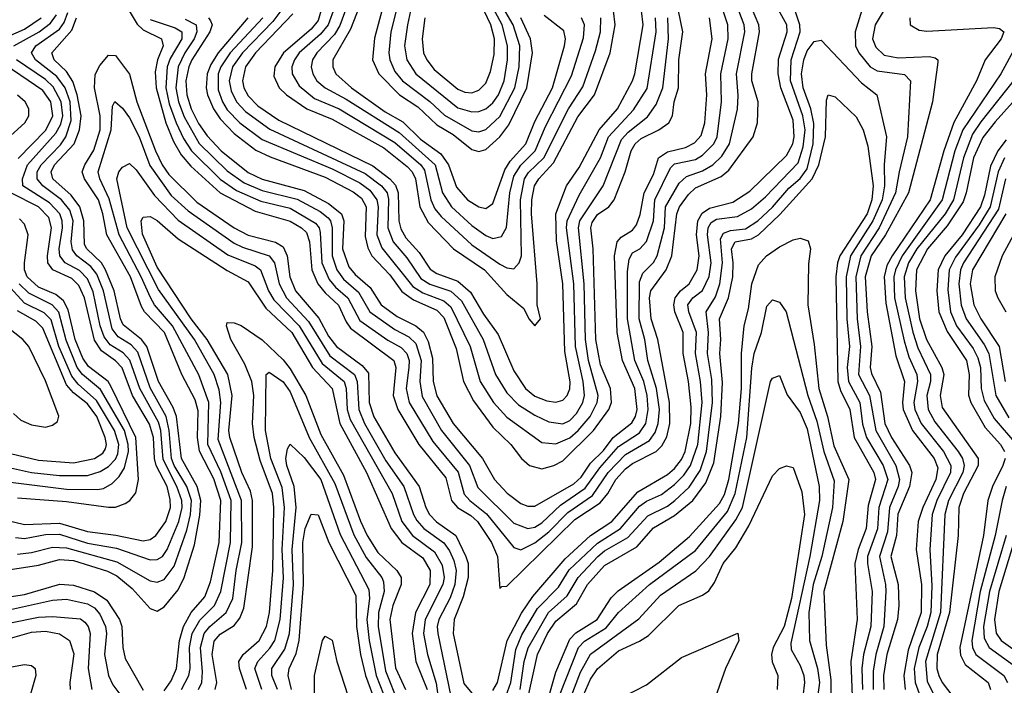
# Model space of a CAD drawing. Header units: inches. Extents: x 501365 to 657855, y 482276 to 547543.
# Tile 470 of 656: x 575536 to 578354, y 523742 to 525645. Entities that reach past the tile are written whole.
import ezdxf

# ---------------------------------------------------------------- set-up
doc = ezdxf.new("R2010")
doc.units = ezdxf.units.IN
doc.header["$MEASUREMENT"] = 0
doc.layers.add('A5572', color=7, linetype='Continuous')

msp = doc.modelspace()

# ---------------------------------------------------------------- linework, layer by layer
at = {"layer": 'A5572', "color": 5}
for points, elevation in [([(576534.2, 525750), (576482.6, 525617.4), (576431.9, 525530), (576432, 525510), (576440.9, 525490), (576485.8, 525450), (576581.6, 525381.6), (576632.5, 525352.5), (576683.2, 525303.2), (576741.7, 525261.7), (576763.2, 525230), (576786.3, 525166.3), (576817.2, 525130), (576850, 525109.4), (576870, 525105.4), (576890, 525118.9), (576924.4, 525215.6), (576939.8, 525240.2), (576984.7, 525290), (577010, 525354.2), (577060.7, 525450), (577095.3, 525570), (577097.9, 525590), (577093.1, 525613.1), (577037, 525657)], 2780), ([(578056, 525750), (577984.1, 525630), (577976.9, 525590), (577985.9, 525565.9), (578010, 525543.8), (578050, 525535.6), (578139.2, 525539.2), (578155.6, 525535.6), (578163.1, 525530), (578163.6, 525523.6), (578148.1, 525410), (578079.7, 525150), (578014, 525030), (577972.3, 524970), (577955.5, 524910), (577960.8, 524810), (577974.2, 524710), (577970.2, 524650), (577973.5, 524633.5), (577999.7, 524579.7), (578012.1, 524490), (578031.1, 524450), (578082.3, 524370), (578088.9, 524350), (578082.7, 524310), (578049.4, 524230.6), (578045.4, 524170), (578029.4, 524110), (578050.2, 524030), (578051.5, 523970), (578048.2, 523930), (578018, 523830), (578008.2, 523770), (578009, 523730)], 2480), ([(576415.2, 525730), (576390, 525642.3), (576370, 525617.8), (576291.4, 525550), (576266.5, 525510), (576263.8, 525483.8), (576278.5, 525450), (576299.9, 525430), (576358.3, 525390), (576430, 525360.8), (576578.6, 525278.6), (576644.9, 525224.9), (576659.4, 525210), (576669.2, 525190), (576681.4, 525110), (576705.3, 525065.3), (576777.5, 524990), (576866.3, 524930), (576930, 524859.1), (576978.8, 524818.8), (576993.1, 524790), (577010, 524769.1), (577026.9, 524790), (577017.4, 524830), (577017.2, 524890), (577001.1, 525090), (577001.6, 525130), (577008.9, 525170), (577021.5, 525190), (577064, 525236), (577133.2, 525366.8), (577180.6, 525430), (577226, 525550), (577240.5, 525630), (577235.3, 525670)], 2720), ([(576455, 525730), (576418.9, 525630), (576396.9, 525603.1), (576336.4, 525550), (576322.3, 525530), (576315.3, 525510), (576316.1, 525490), (576336.1, 525456.1), (576379.5, 525419.5), (576450, 525389.6), (576610, 525293.8), (576683.8, 525230), (576694.5, 525214.5), (576712.4, 525130), (576724.5, 525104.5), (576742.3, 525082.3), (576830, 525001.3), (576910, 524946.1), (576930, 524935), (576950, 524932.1), (576965.2, 524950), (576971.8, 524970), (576969, 525130), (576980.6, 525190), (576992.5, 525207.5), (577035.9, 525250), (577106.2, 525390), (577147.3, 525452.7), (577184, 525556), (577198, 525610), (577199.3, 525650)], 2740), ([(576489.2, 525730), (576452, 525628), (576437.4, 525602.6), (576386.1, 525550), (576374.3, 525530), (576370.4, 525510), (576374.8, 525490), (576386.1, 525470), (576410.1, 525450), (576470, 525417.9), (576622.3, 525322.4), (576725.1, 525230), (576745.7, 525150), (576772.1, 525110), (576830, 525056.5), (576870, 525027.4), (576890, 525019.4), (576915.1, 525024.9), (576929.7, 525050.3), (576939.2, 525150), (576950, 525197), (576970, 525228.9), (577010.9, 525270), (577040.7, 525339.3), (577115.6, 525484.4), (577150, 525593.1), (577152.8, 525630), (577144, 525650)], 2760), ([(576613.1, 525670), (576598.1, 525610), (576592.1, 525550), (576595, 525530), (576610, 525497), (576631.7, 525470), (576710, 525410.7), (576751.8, 525371.8), (576830, 525327.5), (576850, 525324.5), (576870, 525330.6), (576910, 525368), (576953.2, 525450), (576965.2, 525510), (576967, 525570), (576948.3, 525630), (576912.3, 525692.3)], 2840), ([(576654.9, 525670), (576645.7, 525630), (576637.6, 525570), (576644.1, 525530), (576670.1, 525490), (576790, 525393.3), (576830, 525381), (576850, 525382.4), (576870, 525390), (576890, 525406.7), (576906, 525430), (576923, 525470), (576932.5, 525530), (576932.2, 525570), (576917.3, 525630), (576884.5, 525690)], 2860), ([(576695.8, 525650), (576688.3, 525590), (576692.1, 525550), (576701.1, 525530), (576722.4, 525502.4), (576790, 525446.6), (576810, 525437.6), (576830, 525436.2), (576850, 525443.3), (576870, 525463.6), (576883.5, 525496.5), (576894.4, 525545.6), (576894.9, 525590), (576884.7, 525630), (576855.5, 525690)], 2880), ([(576890, 523726.7), (576903.4, 523750), (576930.7, 523870), (576972.2, 523947.8), (577004.8, 523995.2), (577096.8, 524103.2), (577169.5, 524170.5), (577230.2, 524210), (577305.5, 524294.5), (577390, 524344.6), (577410, 524361.2), (577430, 524387.2), (577440.5, 524410), (577456.4, 524490), (577457.4, 524537.4), (577450, 524610), (577434.5, 524690), (577434.5, 524750), (577410.5, 524810), (577407.7, 524830), (577411.5, 524850), (577427.5, 524870), (577452.2, 524890), (577474.9, 524930), (577480.1, 524970), (577473.3, 525030), (577477.2, 525070), (577488.8, 525091.2), (577510, 525105.6), (577577.3, 525122.7), (577625.4, 525154.6), (577730, 525256.7), (577748.1, 525290), (577752.8, 525310), (577750, 525357.4), (577714.1, 525450), (577706.9, 525490), (577707.6, 525532.4), (577732.5, 525610), (577731.1, 525630), (577687.9, 525710)], 2480), ([(577957, 525710), (577927.2, 525610), (577927.9, 525570), (577937.4, 525550), (577970, 525510.4), (577990, 525498.2), (578067.9, 525487.9), (578084.9, 525470), (578077, 525310), (578052.5, 525210), (578042.7, 525150), (577995.6, 525050), (577943.2, 524970), (577928.9, 524910), (577933, 524790), (577942.5, 524710), (577936.2, 524630), (577967.9, 524570), (577985.6, 524470), (578043.1, 524370), (578054.1, 524330), (578050.2, 524310), (578025, 524250), (578019.2, 524180.8), (577996.1, 524110), (578014.1, 524030), (578014.7, 524010), (578008.7, 523910), (577985.9, 523830), (577978.2, 523781.8), (577978.4, 523730)], 2460), ([(575519.1, 525570), (575591.6, 525610), (575624.7, 525635.3), (575641.2, 525658.8)], 2560), ([(575530, 524116.8), (575570, 524121.5), (575630, 524136.8), (575670, 524134.9), (575814.3, 524094.3), (575910, 524040.6), (575930, 524036.5), (575950, 524044.5), (575977.8, 524082.2), (576014.5, 524185.5), (576024.9, 524230), (576027.7, 524270), (576014.9, 524310), (575978.3, 524370), (575970.9, 524390), (575964.2, 524470), (575955.6, 524510), (575910, 524592), (575874, 524694), (575854.8, 524714.8), (575818.2, 524738.2), (575801.3, 524761.3), (575775.9, 524870), (575756.9, 524916.9), (575739.6, 524939.6), (575699.4, 524970), (575686.9, 524986.9), (575683.9, 525010), (575689.6, 525070), (575679.8, 525099.8), (575655.9, 525130), (575602.1, 525170), (575585.8, 525190), (575586.3, 525210), (575597.6, 525230), (575652.6, 525287.4), (575668.6, 525310), (575683.6, 525356.4), (575680.6, 525410), (575666.4, 525450), (575642.5, 525482.5), (575581.1, 525530), (575570.2, 525550), (575582.4, 525570), (575650, 525618), (575663.1, 525636.9), (575674.2, 525665.8)], 2540), ([(575849.8, 525669.8), (575872, 525632), (575890, 525615.5), (575942.1, 525590), (575946.5, 525570), (575930.9, 525530), (575923.9, 525496.1), (575926.7, 525450), (575954.5, 525350), (575976.8, 525296.8), (575998.6, 525258.6), (576026.1, 525226.1), (576110.3, 525150), (576210, 525097.6), (576310, 525068.7), (576343, 525050), (576356.7, 525036.7), (576365.8, 525010), (576372.1, 524930), (576389.3, 524890), (576410, 524863.8), (576448.2, 524828.2), (576470, 524780.6), (576482.9, 524762.9), (576607.1, 524670), (576612.5, 524650), (576604.8, 524570), (576618.6, 524530), (576678.5, 524430), (576755.4, 524335.4), (576771.7, 524270), (576788.7, 524250), (576827.2, 524227.2), (576846, 524210), (576886.2, 524150), (576903.4, 524110), (576910, 524018.4), (576915.7, 524024.3), (576930, 524025.5), (577124.6, 524215.4), (577196.8, 524263.2), (577219.5, 524290), (577242.5, 524330), (577270, 524360.9), (577290, 524376.1), (577357.1, 524410), (577373.9, 524426.1), (577387.6, 524452.4), (577396.6, 524490), (577395.3, 524550), (577362.3, 524730), (577343.1, 524790), (577338.6, 524850), (577341.9, 524870), (577386, 524930), (577402.5, 524970), (577416.7, 525090), (577423.9, 525110), (577450, 525145.5), (577470, 525164), (577543.9, 525196.1), (577565.6, 525214.4), (577634.8, 525310), (577647.6, 525350), (577649.1, 525410), (577631.2, 525470), (577631, 525490), (577652.8, 525610), (577651.2, 525630), (577630, 525679.9)], 2520), ([(575910, 525645), (575981.2, 525621.2), (576000.1, 525610), (575999.8, 525590), (575966.4, 525533.6), (575958.1, 525510), (575954.6, 525450), (575964.4, 525404.4), (575983.8, 525350), (576004.9, 525304.9), (576027.6, 525270), (576110, 525189.2), (576156.7, 525156.7), (576226.1, 525126.1), (576310, 525106.1), (576383, 525063), (576393.1, 525050), (576396.2, 525036.2), (576400.9, 524950), (576421.8, 524901.8), (576440, 524880), (576475.2, 524850), (576510, 524785.2), (576590, 524728.3), (576627.4, 524707.4), (576643.7, 524690), (576650.4, 524670), (576650.2, 524650.2), (576641.7, 524590), (576651.1, 524550), (576718.9, 524438.9), (576790.8, 524350.8), (576808.2, 524288.2), (576824, 524270), (576871.6, 524231.6), (576950, 524135.4), (576970, 524129.1), (577010, 524148.7), (577050, 524180.9), (577104.4, 524235.6), (577175.5, 524284.5), (577220.4, 524350), (577270, 524401.8), (577338.4, 524441.6), (577355.1, 524464.9), (577363.2, 524490), (577366.6, 524530), (577358.9, 524590), (577334, 524670), (577324.7, 524730), (577308.5, 524790), (577310, 524895.2), (577319.7, 524920.3), (577350, 524950.5), (577360.6, 524970), (577381.4, 525050), (577384.4, 525110), (577422.9, 525177.1), (577443.9, 525196.1), (577490, 525212.9), (577519.4, 525230), (577545.7, 525254.3), (577567.4, 525290), (577590.7, 525389.3), (577592.3, 525427.7), (577587, 525490), (577611.2, 525610), (577609.5, 525630), (577594.3, 525670)], 2540), ([(576010, 525646.8), (576040.9, 525630), (576043.5, 525610), (576035.5, 525590), (576008.5, 525550), (575989.3, 525510), (575982.8, 525450), (575990.8, 525410), (576007, 525367), (576050, 525291.3), (576130, 525213.1), (576178.6, 525178.6), (576230, 525156.6), (576330, 525132), (576396.2, 525096.2), (576418.5, 525078.5), (576425.4, 525070), (576430.2, 525050), (576430, 524970), (576443.8, 524930), (576462.9, 524902.9), (576506.1, 524866.1), (576537.8, 524810), (576610, 524759.2), (576650, 524738.4), (576670, 524718.7), (576685.3, 524670), (576680.8, 524610), (576687.5, 524567.5), (576743.2, 524470), (576823.5, 524370), (576847.3, 524307.3), (576950, 524205.5), (576990, 524189.8), (577010, 524194.3), (577030, 524206.1), (577083.3, 524256.7), (577154.2, 524305.7), (577196.3, 524363.7), (577250, 524424.7), (577310, 524463.5), (577327.7, 524490), (577334.6, 524530), (577332.1, 524570), (577322, 524610), (577296.7, 524670), (577275.6, 524790), (577275.5, 524924.5), (577280, 524960), (577290, 524978.2), (577310.4, 524989.6), (577330, 525011.1), (577349.4, 525070), (577353.5, 525130), (577398.9, 525221.1), (577410, 525232.7), (577470, 525245.3), (577490, 525257.1), (577522.7, 525290), (577531.6, 525310), (577544.6, 525410), (577542.4, 525490), (577564, 525590), (577562.6, 525630), (577548.8, 525670)], 2560), ([(576188.7, 525650), (576104.6, 525550), (576083.4, 525516.6), (576072.9, 525490), (576069.4, 525450), (576073.6, 525430), (576090.8, 525390), (576110, 525361.7), (576150, 525319.4), (576211.9, 525271.9), (576252.5, 525252.5), (576410, 525194.7), (576490, 525153.1), (576514.1, 525134.1), (576528, 525110), (576524.9, 525024.9), (576532.3, 524992.3), (576543.5, 524970), (576595.2, 524915.2), (576630, 524867.5), (576663.5, 524843.5), (576730, 524814.4), (576750, 524793), (576785.1, 524705.1), (576806.1, 524610), (576835.1, 524555.1), (576890, 524479.9), (576942, 524430), (576972, 524390), (576995, 524370), (577030, 524361.1), (577064.5, 524370), (577090, 524383.9), (577178.1, 524470), (577221.8, 524530), (577229.3, 524550), (577226.4, 524590), (577198.2, 524658.2), (577184.9, 524730), (577177.5, 524990), (577170.9, 525050), (577174.8, 525065.1), (577190, 525087.4), (577221.8, 525110), (577237.3, 525130), (577268.7, 525210), (577285.5, 525270), (577297.2, 525290), (577314.8, 525305.2), (577365.6, 525330), (577394.2, 525350), (577404.4, 525370), (577409, 525410), (577421.2, 525450), (577422.6, 525530), (577433.7, 525610), (577421.3, 525670)], 2620), ([(576283.5, 525670), (576260.2, 525639.8), (576174, 525550), (576145.6, 525510), (576135.8, 525470), (576141.2, 525441.2), (576156.3, 525410), (576182.3, 525382.3), (576251.9, 525331.9), (576525, 525205), (576572, 525170), (576587.4, 525150), (576591.9, 525131.9), (576589.7, 525050), (576604.5, 525010), (576643.8, 524963.8), (576684.5, 524904.5), (576710, 524888.8), (576770, 524868.8), (576800.7, 524840.7), (576862, 524730), (576898.2, 524630), (576930, 524577.7), (576963.7, 524543.7), (577010, 524513.9), (577050, 524495), (577090, 524489), (577110, 524498.9), (577130, 524518.9), (577148.1, 524550), (577152.9, 524570), (577148.7, 524610), (577126.9, 524710), (577121.5, 524890), (577101.2, 525050), (577102.9, 525070), (577137.2, 525142.8), (577197.8, 525250), (577221.1, 525310), (577292.4, 525387.6), (577331.5, 525448.5), (577357.2, 525610), (577356, 525650)], 2660), ([(576318.1, 525661.9), (576211, 525550), (576182.6, 525510), (576173.8, 525470), (576178, 525450), (576190, 525426.8), (576218.1, 525398.1), (576277.6, 525357.6), (576546.9, 525226.9), (576595.3, 525190), (576611.4, 525171.4), (576618.9, 525150), (576621, 525070), (576627.1, 525047.1), (576641.5, 525021.5), (576679.1, 524979.1), (576711.2, 524931.2), (576730, 524919.2), (576790, 524897.7), (576825.8, 524865.8), (576863.2, 524803.2), (576905, 524745), (576950, 524641), (576983.6, 524590), (577010, 524568), (577045.1, 524554.9), (577070, 524551.5), (577090, 524557.2), (577102.8, 524570), (577110.4, 524589.6), (577111, 524609), (577096.6, 524696.6), (577090.6, 524890), (577072.3, 525012.3), (577070, 525090.2), (577100.6, 525170), (577137.3, 525222.7), (577194.8, 525330), (577247, 525390), (577289.6, 525470.4), (577296.5, 525490), (577320.5, 525630), (577315.1, 525670)], 2680), ([(576572.4, 525670), (576551.9, 525591.9), (576545.9, 525530), (576563.7, 525490), (576623.3, 525430), (576675.5, 525395.5), (576730, 525343.9), (576776.3, 525316.3), (576830, 525273.5), (576850, 525267.8), (576870, 525273.9), (576910, 525309.5), (576935.8, 525344.2), (576987.6, 525450), (577003.9, 525550), (576997.8, 525590), (576969.8, 525650)], 2820), ([(576927.2, 523710), (576941.5, 523750), (576956.1, 523843.9), (576973.5, 523886.5), (577018.4, 523961.6), (577077.6, 524022.4), (577108.6, 524071.4), (577190, 524148), (577255, 524190), (577310, 524253.5), (577330, 524268.4), (577372.5, 524287.5), (577410, 524315.8), (577437.1, 524342.9), (577455.5, 524370), (577476.5, 524430), (577488.7, 524550), (577484.5, 524610), (577469.6, 524690), (577472.6, 524750), (577450.7, 524810), (577448.2, 524830), (577462.3, 524850), (577490, 524870.4), (577509, 524911), (577515, 524950), (577504.2, 525030), (577506.2, 525050), (577515.3, 525064.7), (577530, 525074.2), (577590, 525082), (577630, 525103.8), (577670, 525138.3), (577764.1, 525235.9), (577778.6, 525281.4), (577783.7, 525330), (577777, 525370), (577741.5, 525470), (577743.8, 525530), (577769.3, 525610), (577768.9, 525630), (577755.5, 525670)], 2460), ([(575486.7, 525590), (575550, 525618), (575598.1, 525650)], 2580), ([(575510, 524072.7), (575590, 524085.4), (575650, 524101.7), (575690, 524098.1), (575787.6, 524067.6), (575814.4, 524054.4), (575858.5, 524018.5), (575910, 523961.3), (575930, 523953.3), (575950, 523965.8), (575990, 524015.1), (576006.8, 524050), (576036.2, 524143.8), (576051.7, 524228.3), (576054.4, 524270), (576044.3, 524310), (575999.1, 524390), (575985.2, 524510), (575975.6, 524535.6), (575933.3, 524610), (575900.5, 524710), (575885.1, 524730), (575832.5, 524772.5), (575824.3, 524790), (575806.7, 524870), (575782.2, 524930), (575770, 524950), (575728, 524990), (575722, 525002), (575719.5, 525070), (575708.2, 525110), (575683.5, 525143.5), (575631.1, 525190), (575626.4, 525210), (575636.2, 525230), (575692.5, 525290), (575707.8, 525330), (575711.7, 525370), (575701.1, 525430), (575687.9, 525467.9), (575670, 525496.7), (575634.9, 525530), (575627.8, 525550), (575685.5, 525614.5), (575699.1, 525650)], 2520), ([(576076.8, 525650), (576081.8, 525641.8), (576086.6, 525630), (576080.1, 525610), (576029.1, 525530), (576020.1, 525510), (576011.8, 525470), (576014.2, 525430), (576027.3, 525390), (576047.9, 525347.9), (576072.4, 525312.4), (576112.3, 525270), (576190, 525207.7), (576230, 525188.6), (576350, 525156.2), (576419.5, 525119.5), (576457.5, 525090), (576463.5, 525070), (576460.4, 524990), (576478.5, 524938.5), (576496.1, 524916.1), (576538.9, 524878.9), (576570.6, 524830), (576616.2, 524796.2), (576670, 524769.8), (576691.9, 524751.9), (576705, 524725), (576717.4, 524677.4), (576719.6, 524610), (576730, 524569.6), (576776.9, 524490), (576860.1, 524390), (576895.2, 524330), (576931.1, 524291.1), (576970, 524261.3), (576990, 524253.5), (577010, 524253.9), (577122.2, 524317.8), (577142.8, 524337.2), (577170, 524377.3), (577206.9, 524413.1), (577234.9, 524450), (577288.2, 524491.8), (577298.7, 524510), (577302.9, 524530), (577296, 524590), (577261.2, 524670), (577245.9, 524750), (577238.5, 524970), (577245.9, 525010), (577257.3, 525022.7), (577290, 525043.3), (577301.3, 525058.7), (577312, 525088), (577323.4, 525150), (577350, 525202.4), (577364.3, 525250), (577390, 525267.4), (577441, 525279), (577467.4, 525292.6), (577485.8, 525314.2), (577496.6, 525350), (577502.5, 525430), (577498.8, 525490), (577518, 525590), (577510, 525650)], 2580), ([(576232.3, 525650), (576138.7, 525550), (576111.4, 525510), (576104.1, 525490), (576104.1, 525444.1), (576116.1, 525410), (576130, 525386.9), (576165.8, 525350), (576230, 525302.7), (576430, 525218.2), (576510, 525178.7), (576537.8, 525157.8), (576558.2, 525130), (576561.6, 525110), (576558.5, 525030), (576572.7, 524992.7), (576661.6, 524881.6), (576690, 524863.6), (576750, 524841), (576770, 524823.7), (576825.5, 524710), (576854, 524610), (576892.4, 524550), (576930, 524508.4), (577030, 524435.5), (577070, 524432.4), (577110, 524449.6), (577134.7, 524470), (577168.5, 524510), (577188.4, 524550), (577191.6, 524570), (577164, 524670), (577155, 524730), (577151.2, 524890), (577134.9, 525050), (577139.2, 525070), (577206.1, 525170), (577257.9, 525302.1), (577277.2, 525322.8), (577333.1, 525366.9), (577357.5, 525402.5), (577376.7, 525450), (577392.5, 525590), (577390.5, 525650)], 2640), ([(578083.6, 525650), (578084.3, 525630), (578110, 525614.6), (578131.8, 525611.8), (578323, 525623), (578339.7, 525619.7), (578352.8, 525610), (578344.6, 525590), (578299.4, 525530), (578273.7, 525470), (578208.9, 525351.1), (578180.3, 525270), (578141.7, 525130), (578032.4, 524970), (578017.8, 524942.2), (578009.5, 524910), (578014.3, 524834.3), (578043.7, 524683.7), (578068.5, 524610), (578062.3, 524550), (578064.4, 524530), (578091.3, 524470), (578152.9, 524390), (578163.5, 524363.5), (578158, 524330), (578120.4, 524250), (578107.3, 524210), (578101.2, 524130), (578117.1, 524030), (578115.9, 523950), (578078.2, 523841.8), (578066.4, 523770), (578070.4, 523730)], 2520), ([(578420.1, 525630), (578343.6, 525490), (578234.8, 525330), (578211.7, 525270), (578176, 525130), (578061.8, 524970), (578041.9, 524930), (578037.7, 524910), (578039.4, 524850), (578067, 524727), (578080.8, 524680.8), (578103.7, 524630), (578105.4, 524610), (578094.4, 524550), (578097.9, 524530), (578116.1, 524490), (578180.1, 524410), (578200.9, 524370), (578199.6, 524350), (578161.1, 524270), (578147.6, 524230), (578140.9, 524130), (578146.4, 524026.4), (578143.7, 523950), (578132.9, 523910), (578108.8, 523850), (578096.1, 523790), (578098.7, 523750), (578121, 523690)], 2540), ([(576968, 523730), (576980, 523810), (576990.8, 523849.2), (577049, 523950), (577102.9, 523997.1), (577133.9, 524050), (577190.6, 524110), (577210, 524126.2), (577276.1, 524163.9), (577333.4, 524226.6), (577390, 524254.3), (577411.2, 524270), (577452.2, 524307.8), (577483.8, 524356.2), (577501.6, 524410), (577518.7, 524550), (577516.4, 524616.4), (577504.8, 524690), (577507.7, 524750), (577500.3, 524810), (577527.4, 524852.6), (577539.9, 524890), (577547.4, 524950), (577541.5, 525018.5), (577550, 525034.3), (577570, 525042.2), (577613.1, 525046.9), (577648.8, 525070), (577690, 525108.5), (577737.2, 525162.8), (577770, 525190.9), (577790, 525218.6), (577806.5, 525290), (577808.3, 525348.3), (577800.4, 525390), (577777.8, 525450), (577773.7, 525490), (577780.5, 525530), (577790, 525556.1), (577810, 525582.5), (577830, 525586.3), (577944.7, 525464.7), (577989, 525430), (578016.6, 525310), (578009.6, 525230.4), (578010.4, 525170), (578004, 525130), (577977.9, 525070), (577913.9, 524970), (577901.4, 524910), (577902.9, 524790), (577910.4, 524710), (577903.9, 524650), (577908.1, 524610), (577940, 524550), (577947.9, 524487.9), (577959.1, 524450), (578007.2, 524370), (578020, 524330), (577994.2, 524250), (577991.2, 524188.8), (577962.6, 524110), (577961.8, 524090), (577976, 524010), (577971.5, 523910), (577950.9, 523830), (577946.4, 523790), (577947.7, 523730)], 2440), ([(575950, 523725.5), (575970, 523754.3), (575985.1, 523790), (575993.4, 523870), (576005.1, 523910), (576027.3, 523950), (576065.6, 523994.4), (576082, 524038), (576106.6, 524150), (576112.1, 524270), (576092, 524332), (576050.7, 524410.7), (576044.9, 524450), (576046.5, 524526.5), (576037.9, 524557.9), (576000.2, 524630), (575950.3, 524750), (575893.2, 524810), (575884.6, 524824.6), (575853, 524910), (575785.2, 525030), (575774.6, 525090), (575761.9, 525130), (575722.1, 525190), (575715.4, 525210), (575722.5, 525230), (575748.4, 525271.6), (575766.1, 525330), (575766.1, 525370), (575750, 525450), (575752.3, 525487.7), (575765.8, 525514.2), (575790, 525543.2), (575810, 525542.4), (575850, 525489.4), (575871.6, 525410), (575924.6, 525270), (575943.8, 525230), (575962.7, 525202.7), (576043.4, 525123.4), (576150.2, 525050.2), (576190, 525029), (576268.4, 525008.4), (576290, 524995.4), (576301.5, 524970), (576308.8, 524910), (576325.6, 524870), (576391.9, 524791.9), (576420.3, 524740.3), (576443, 524710), (576516.5, 524656.5), (576534, 524634), (576536.2, 524550), (576549.7, 524509.7), (576610, 524406.6), (576679.3, 524310), (576698, 524250), (576708.8, 524230), (576728.9, 524208.9), (576784.7, 524170), (576813.1, 524110), (576819.6, 524090), (576819.9, 524050), (576805.4, 523994.6), (576779.7, 523930), (576777, 523890), (576807.1, 523747.1), (576830, 523718.8)], 2480), ([(575531.9, 525248.1), (575611, 525329), (575631.1, 525370), (575625.2, 525410), (575602.3, 525442.3), (575473.2, 525530)], 2580), ([(575524.2, 524164.2), (575550, 524161.5), (575610, 524172.5), (575650, 524173.5), (575730, 524148.3), (575813.4, 524133.4), (575910, 524100.8), (575930, 524101.2), (575945.3, 524110), (575958.4, 524130), (575992, 524210), (576001, 524250), (576000.4, 524270), (575985.6, 524310), (575946.9, 524386.9), (575940.2, 524470), (575933.9, 524493.9), (575880, 524590), (575851.1, 524671.1), (575832.2, 524692.2), (575795.4, 524715.4), (575778.2, 524738.2), (575766.7, 524770), (575746.5, 524866.5), (575730, 524904.2), (575707.7, 524927.7), (575666.8, 524950), (575651.3, 524970), (575649.5, 524990), (575658.3, 525050), (575657.7, 525070), (575650.8, 525090), (575621.5, 525121.5), (575545.6, 525170), (575543.9, 525190), (575558.9, 525230), (575640, 525320), (575653.6, 525346.4), (575659.3, 525370), (575654.9, 525410), (575632.5, 525452.5), (575610, 525473.9), (575527.2, 525530)], 2560), ([(578411.8, 525510), (578286.9, 525353.1), (578262.9, 525317.1), (578236.5, 525250), (578208.1, 525130), (578184.1, 525090), (578103.5, 524990), (578079.8, 524950), (578067.6, 524910), (578069.6, 524850), (578091.8, 524751.8), (578106.2, 524706.2), (578142.8, 524630), (578142.7, 524610), (578132.1, 524570), (578136.3, 524530), (578154.9, 524494.9), (578222, 524410), (578234.1, 524390), (578239, 524370), (578234.9, 524350), (578194.2, 524270), (578183.2, 524230), (578171.1, 523950), (578127.8, 523810), (578133.3, 523753.3), (578164.4, 523690)], 2560), ([(578468.4, 525510), (578327.1, 525352.9), (578292.2, 525307.8), (578265.8, 525250), (578244.8, 525150), (578235.5, 525124.5), (578190, 525055.4), (578133.5, 524990), (578102.8, 524930), (578099.4, 524870), (578111.3, 524790), (578130.9, 524730.9), (578175.4, 524650), (578181.1, 524630), (578170.2, 524570), (578175.6, 524535.6), (578278.6, 524390), (578279.2, 524370), (578237.3, 524290), (578223.2, 524250), (578221.9, 524170), (578196.7, 523950), (578161.3, 523830), (578160.9, 523790), (578166.1, 523770), (578176, 523750), (578206.6, 523710)], 2580), ([(575490, 525294.6), (575550.5, 525350), (575562.4, 525370), (575562.7, 525390), (575551.9, 525410), (575530, 525429.1)], 2620), ([(576991.1, 523708.9), (577017.9, 523830), (577046.6, 523890), (577070, 523925.5), (577130, 523974.7), (577161, 524030), (577210, 524084.6), (577302, 524138), (577350, 524192.2), (577410, 524227.3), (577462, 524270), (577499.7, 524320.3), (577522.2, 524377.8), (577543, 524510), (577547.2, 524607.2), (577539.5, 524690), (577543, 524730), (577539.1, 524790), (577564.9, 524850), (577576.5, 524910), (577578.2, 524950), (577572.6, 524990), (577583.6, 525010), (577630, 525018.4), (577650.1, 525029.9), (577711.8, 525088.2), (577804, 525190), (577823.4, 525230), (577841.7, 525310), (577845.2, 525414.8), (577850, 525430.2), (577870, 525424.7), (577930, 525367), (577950.2, 525330.2), (577962.8, 525282.8), (577978.5, 525170), (577974.7, 525130), (577961, 525090), (577883.4, 524970), (577876.1, 524950), (577871.4, 524910), (577877.7, 524610), (577885, 524585), (577911.7, 524530), (577924.3, 524450), (577980.6, 524350), (577984.9, 524330), (577964, 524256), (577958.8, 524190), (577935.8, 524130), (577925.8, 524090), (577932.6, 523930), (577914.7, 523810), (577918, 523710)], 2420), ([(575998.8, 523730), (576019.8, 523770), (576024.1, 523790), (576022.5, 523850), (576030, 523890), (576051.8, 523928.2), (576093.7, 523970), (576112.2, 524010), (576139.2, 524150), (576141.1, 524270), (576111.8, 524351.8), (576075, 524430), (576077.2, 524550), (576049.1, 524629.1), (575973.7, 524770), (575922.3, 524830), (575910.5, 524850.5), (575884.3, 524910), (575820.6, 525030), (575792.3, 525132.3), (575765.4, 525190), (575761.2, 525210), (575798.4, 525330), (575802.2, 525397.8), (575808.8, 525411.2), (575830, 525392.3), (575850, 525364.7), (575878.3, 525310), (575908.4, 525228.4), (575970, 525142.2), (576018.7, 525098.7), (576150, 525006.1), (576174.2, 524994.2), (576250.4, 524970), (576265.7, 524950), (576278.8, 524890), (576299.7, 524850), (576362.4, 524782.4), (576423.7, 524683.7), (576494, 524630), (576502.2, 524610), (576506.7, 524530), (576523.2, 524490), (576584, 524384), (576635.7, 524310), (576662.7, 524230), (576672.5, 524212.5), (576692.5, 524190), (576749.5, 524149.5), (576766.3, 524126.3), (576778.3, 524098.3), (576785.4, 524070), (576781.8, 524030), (576768.1, 523991.9), (576735.5, 523930), (576730.9, 523910), (576732.5, 523890), (576770, 523710)], 2460), ([(578359, 525301), (578335, 525270), (578313.9, 525226.1), (578296.8, 525143.2), (578285.6, 525110), (578233, 525030), (578183.6, 524970), (578164.8, 524930), (578161, 524870), (578166.4, 524810), (578190, 524753.6), (578245.5, 524670), (578252.8, 524630), (578251.7, 524571.7), (578258, 524550), (578299.3, 524479.3), (578342.7, 524430), (578354.4, 524410)], 2620), ([(576048.1, 523730), (576057.1, 523750), (576059.5, 523780.5), (576053.8, 523850), (576063.8, 523890), (576080, 523910), (576127.3, 523950), (576145.8, 523990), (576155.4, 524070), (576172.2, 524150), (576171.4, 524270), (576104.1, 524444.1), (576111.6, 524550), (576106.6, 524586.6), (576092.8, 524630), (576036.1, 524730), (575933.7, 524873.7), (575844.1, 525050), (575813.9, 525190), (575819.5, 525210), (575830, 525223.6), (575850, 525234), (575870, 525215.3), (575922, 525142), (575990, 525071.8), (576132.3, 524972.3), (576210, 524940.7), (576225.7, 524930), (576248.5, 524870), (576263.9, 524843.9), (576336, 524770), (576402.1, 524662.1), (576464.7, 524610), (576470.7, 524590), (576473.5, 524530), (576482.1, 524502.1), (576601.6, 524290), (576629.4, 524210), (576660.5, 524170), (576723.3, 524123.3), (576745, 524085), (576750.4, 524050), (576746.9, 524030), (576696.6, 523930), (576691.7, 523890), (576703, 523830), (576727.7, 523747.7), (576737.4, 523677.4)], 2440), ([(578354.3, 525250), (578336, 525210), (578313.4, 525110), (578281.9, 525058.1), (578213.8, 524966.2), (578195.8, 524930), (578192.2, 524872.2), (578199.9, 524810), (578217.3, 524770), (578264.6, 524704.6), (578278.2, 524678.2), (578285.2, 524650), (578287.6, 524590), (578296.4, 524556.4), (578324.4, 524504.4), (578388.4, 524430)], 2640), ([(578357.1, 525190), (578337, 525103), (578236.9, 524950), (578227.9, 524930), (578223.3, 524890), (578230, 524828.9), (578244.7, 524790), (578296.4, 524716.4), (578309.3, 524690), (578329.8, 524570), (578366.2, 524506.2)], 2660), ([(575470, 524220.2), (575550, 524201.1), (575650, 524204.9), (575730, 524181.3), (575811.1, 524171.1), (575890, 524154.7), (575910, 524158.9), (575926.2, 524170), (575954.2, 524210), (575968, 524250), (575967, 524273), (575958.3, 524310), (575926.9, 524370), (575921.7, 524390), (575919, 524450), (575908, 524488), (575859.5, 524570), (575829, 524649), (575810, 524669.4), (575770, 524698.3), (575750, 524729), (575721.3, 524850), (575705.3, 524885.3), (575685, 524905), (575631.3, 524930), (575617.2, 524950), (575615.4, 524970), (575626.9, 525050), (575619.2, 525079.2), (575589.9, 525110), (575511.2, 525150)], 2580), ([(575530, 524277.4), (575670, 524267.1), (575790, 524250.6), (575810, 524251.3), (575838.2, 524261.8), (575851.3, 524270), (575868.3, 524291.7), (575875.9, 524330), (575868.1, 524450), (575796.9, 524596.9), (575789.5, 524610), (575733.2, 524653.2), (575716.8, 524676.8), (575694.9, 524730), (575675.4, 524815.4), (575661.4, 524841.4), (575639.5, 524859.5), (575590, 524879.9), (575557.9, 524910), (575550, 524930), (575549.7, 524950), (575560.1, 525030), (575550, 525060.1), (575535.7, 525075.7)], 2620), ([(576095.6, 523730), (576100, 523750), (576087.2, 523830), (576092.3, 523867.7), (576110, 523887.9), (576150, 523912.8), (576166.5, 523933.5), (576177.8, 523962.2), (576202.6, 524137.4), (576202.3, 524270), (576196.4, 524296.4), (576171.8, 524350), (576137.4, 524450), (576135, 524470), (576144.2, 524570), (576131.5, 524630), (576072.4, 524730), (576027.1, 524790), (575930, 524936.8), (575888.1, 525031.9), (575884.1, 525070), (575890, 525080.2), (575910, 525081.8), (575930, 525070.4), (575990, 525018.2), (576130, 524927.6), (576190, 524895.6), (576240.2, 524820.2), (576314.5, 524750), (576374.5, 524650), (576430, 524590.1), (576452.4, 524490), (576528.5, 524350), (576598.9, 524190), (576629.9, 524149.9), (576690, 524105.9), (576710.8, 524070), (576710, 524030), (576668.8, 523950), (576659.7, 523890), (576669.9, 523810), (576702.5, 523730)], 2420), ([(578357.9, 525090), (578262.3, 524930), (578256.1, 524890), (578266.3, 524830), (578286.4, 524790), (578338.6, 524710), (578356.3, 524610)], 2680), ([(578404.9, 525075.1), (578347.1, 524970), (578326.6, 524910), (578328, 524870), (578334.9, 524850), (578357.8, 524810)], 2720), ([(577033.2, 523650), (577070, 523779.1), (577110, 523873.5), (577127.8, 523892.2), (577188.6, 523930), (577228.3, 523991.7), (577248.5, 524011.5), (577365.8, 524094.2), (577453.1, 524166.9), (577538.9, 524261.1), (577553, 524287), (577565.6, 524330), (577593.5, 524490), (577601.6, 524590), (577601.5, 524690), (577609.6, 524770), (577622.1, 524817.9), (577631.6, 524890), (577650, 524943.5), (577673.6, 524970), (577710, 524995.2), (577750, 525015.5), (577770, 525020.2), (577792.2, 525012.2), (577798.8, 524990), (577793.6, 524946.4), (577791.6, 524830), (577810, 524715.8), (577822.6, 524590), (577847.5, 524510), (577866.3, 524426.3), (577909, 524330), (577891.7, 524210), (577836.8, 524010), (577843.7, 523856.3), (577857.6, 523757.6), (577857.2, 523650)], 2380), ([(575510, 524363.4), (575570, 524350.6), (575650, 524341.4), (575730, 524341.9), (575766.6, 524353.4), (575790, 524367.6), (575810, 524388.1), (575816.7, 524403.3), (575819.9, 524430), (575807.6, 524470), (575755.6, 524555.6), (575703.2, 524603.2), (575685.4, 524625.4), (575648.2, 524710), (575626.7, 524786.7), (575606.4, 524806.4), (575550, 524834.1), (575499.3, 524890)], 2660), ([(575510, 524322.5), (575670, 524302.5), (575758.8, 524301.2), (575775.6, 524304.4), (575801.3, 524318.7), (575820.8, 524339.2), (575836.1, 524363.9), (575847.2, 524410), (575847, 524430), (575836.6, 524470), (575767.6, 524587.6), (575716.1, 524630), (575701.1, 524650), (575668.9, 524728.9), (575648.4, 524808.4), (575629.3, 524829.3), (575562.6, 524862.6), (575535.1, 524890)], 2640), ([(577082.5, 523717.5), (577135.7, 523850), (577152.4, 523867.6), (577214, 523906), (577250, 523949.7), (577338, 524030), (577470, 524127.1), (577561.7, 524238.3), (577583.9, 524290), (577616.8, 524450), (577631.3, 524648.7), (577638.3, 524690), (577658.9, 524750), (577674.2, 524825.8), (577690, 524843.5), (577710, 524837), (577729.7, 524809.7), (577791.7, 524570), (577817.4, 524497.4), (577837.3, 524410), (577866.8, 524326.8), (577861.7, 524250), (577831.8, 524110), (577807, 524030), (577794.1, 523950), (577795.9, 523870), (577818.8, 523790), (577824.6, 523750), (577808.3, 523630)], 2360), ([(575518.5, 524518.5), (575539.5, 524499.5), (575570, 524486.1), (575610, 524479.8), (575630, 524485.6), (575644.2, 524495.8), (575648.7, 524511.3), (575610, 524612.5), (575562.5, 524710), (575545.4, 524730), (575424.8, 524824.8)], 2720), ([(575510, 524404.5), (575590, 524385), (575690, 524377.4), (575750, 524390.3), (575774.4, 524405.6), (575781.8, 524418.2), (575785.1, 524430), (575781.2, 524450), (575756.9, 524510), (575730, 524546.1), (575690, 524577.5), (575670, 524600.6), (575602.7, 524762.7), (575582.5, 524782.5), (575530, 524812.8)], 2680), ([(576185.2, 523730), (576165.2, 523790), (576163.7, 523810), (576175.5, 523830), (576221.3, 523870), (576242.4, 523910), (576251.1, 523950), (576260.7, 524070), (576263.8, 524250), (576260.1, 524290), (576224.3, 524384.3), (576207.3, 524450), (576202.5, 524490), (576206.1, 524570), (576200.1, 524610), (576180.3, 524660.3), (576140.2, 524730), (576127.7, 524770), (576130, 524778.7), (576150, 524778.2), (576170, 524770.1), (576230, 524729.8), (576290, 524672.3), (576310, 524646.9), (576355.2, 524570), (576398.4, 524458.4), (576462.4, 524342.4), (576511.2, 524211.2), (576531, 524170), (576561.3, 524121.3), (576615.6, 524070), (576627.5, 524050), (576628.2, 524030), (576603.7, 523970), (576595.2, 523930), (576611.2, 523791.2), (576640.5, 523730)], 2380), ([(576229.1, 523730), (576209.5, 523790), (576217.8, 523810), (576252.3, 523847.7), (576266.5, 523870), (576281.4, 523930), (576291.1, 524048.9), (576287.2, 524130), (576294.4, 524250), (576287, 524307), (576255.1, 524390), (576239.6, 524470), (576241.8, 524630), (576250, 524636.8), (576290, 524609.7), (576310, 524581), (576364.6, 524450), (576438.4, 524318.4), (576492.2, 524172.2), (576527.2, 524107.2), (576572.9, 524050), (576577.6, 524037.6), (576579.3, 524010), (576562.5, 523950), (576562.4, 523910), (576583.1, 523783.1), (576620.4, 523690)], 2360), ([(577107.1, 523690), (577140.7, 523779.3), (577170, 523830.3), (577307.8, 523932.2), (577370, 523999.6), (577471.1, 524068.9), (577509.8, 524110.2), (577585.2, 524214.8), (577604.1, 524250), (577685, 524610), (577690, 524619.6), (577710, 524627.6), (577732.6, 524572.6), (577770, 524522.1), (577790, 524475.5), (577824.4, 524310), (577825, 524270), (577796.9, 524110), (577742.6, 523862.6), (577744.1, 523844.1), (577770, 523798.7), (577779.6, 523770), (577782.1, 523750), (577777.6, 523710)], 2340), ([(576274.4, 523730), (576257.6, 523770), (576257.3, 523790), (576295.2, 523844.8), (576308.2, 523890), (576319.3, 524030), (576316, 524130), (576326.9, 524250), (576322, 524310), (576300.3, 524370), (576297.9, 524390), (576302.4, 524417.6), (576310, 524431.6), (576350, 524393.4), (576397.6, 524330), (576453, 524173), (576535.2, 524015.2), (576536.8, 523990), (576529.4, 523930), (576536, 523870), (576556, 523770), (576587.4, 523690)], 2340), ([(578355.8, 524390), (578349.9, 524370), (578319.9, 524310), (578306.4, 524270), (578293.9, 524170), (578226, 523850), (578228, 523828), (578241.6, 523801.6), (578307.9, 523750), (578314.4, 523730)], 2620), ([(577150, 523713.1), (577170, 523759.5), (577190, 523789.1), (577250, 523840.6), (577310, 523867.6), (577335.7, 523884.3), (577422.5, 523970), (577490, 523999.4), (577508.2, 524011.8), (577524.6, 524035.4), (577548.8, 524090), (577585, 524135), (577622.5, 524197.5), (577690, 524340.2), (577710, 524361.6), (577730, 524369.2), (577750, 524364.2), (577774.8, 524294.8), (577782.3, 524230), (577745, 523990), (577723.3, 523910), (577692.6, 523850), (577687.6, 523830), (577689.3, 523809.3), (577705.2, 523770), (577703.6, 523730)], 2320), ([(578358.8, 524310), (578347.3, 524270), (578327.9, 524170), (578285, 524010), (578260.6, 523870), (578262.7, 523850), (578272.3, 523830), (578352.7, 523770), (578362.6, 523750)], 2640), ([(578424.7, 524295.3), (578338.5, 524010), (578325.8, 523930), (578330.8, 523890.8), (578344.4, 523870), (578440.9, 523800.9)], 2680), ([(576314.1, 523730), (576304.3, 523770), (576307.2, 523790), (576327.1, 523832.9), (576335.5, 523870), (576348.2, 524030), (576346.6, 524150), (576352.7, 524190), (576370, 524231.5), (576390, 524229.6), (576421.1, 524150), (576498.1, 523998.1), (576499.6, 523910), (576511, 523830), (576525.8, 523770), (576555, 523690)], 2320), ([(578359.4, 524170), (578311.5, 524010), (578293.8, 523910), (578296.5, 523876.5), (578310.2, 523850.2), (578393, 523790)], 2660), ([(575505.7, 523994.3), (575550, 524001), (575650.8, 524030.8), (575690, 524027.7), (575750, 524008.6), (575785.4, 523985.4), (575822, 523930), (575828.9, 523910), (575831.5, 523850), (575837.9, 523817.9), (575890, 523727.6)], 2480), ([(575104.6, 523735.4), (575132.2, 523810), (575150.2, 523930), (575170, 523971.6), (575190, 523979), (575210, 523967.8), (575270, 523896), (575310, 523858.4), (575430, 523795.9), (575470, 523787.3), (575550, 523800.8), (575570, 523798.8), (575580.5, 523790), (575582.1, 523770), (575565.5, 523710)], 2380), ([(575510, 523958.2), (575630, 523984.9), (575670, 523987.7), (575730, 523974.5), (575750, 523963.3), (575765.4, 523945.4), (575781.8, 523910), (575784.6, 523890), (575778.6, 523830), (575790, 523769.3), (575802.8, 523742.8), (575846.1, 523686.1)], 2460), ([(575510, 523920), (575590, 523936.5), (575630, 523938.9), (575710, 523931.4), (575722.5, 523922.5), (575732.2, 523910), (575737.5, 523890), (575732.5, 523790), (575742.3, 523730)], 2440), ([(575510, 523876.9), (575570, 523893.5), (575610, 523896.2), (575650, 523888.5), (575678.7, 523870), (575691.5, 523831.5), (575679.3, 523750), (575680.6, 523730)], 2420), ([(576378.5, 523670), (576379.6, 523770), (576402.7, 523870), (576410, 523882.1), (576430, 523870.8), (576444.1, 523810), (576508.6, 523610)], 2280), ([(577230, 523691.7), (577330, 523743.3), (577430, 523820.9), (577591, 523891), (577594.1, 523870), (577555.5, 523790), (577520.6, 523690)], 2280)]:
    msp.add_lwpolyline(points, dxfattribs=dict(at, elevation=elevation))

doc.saveas('drawing.dxf')
